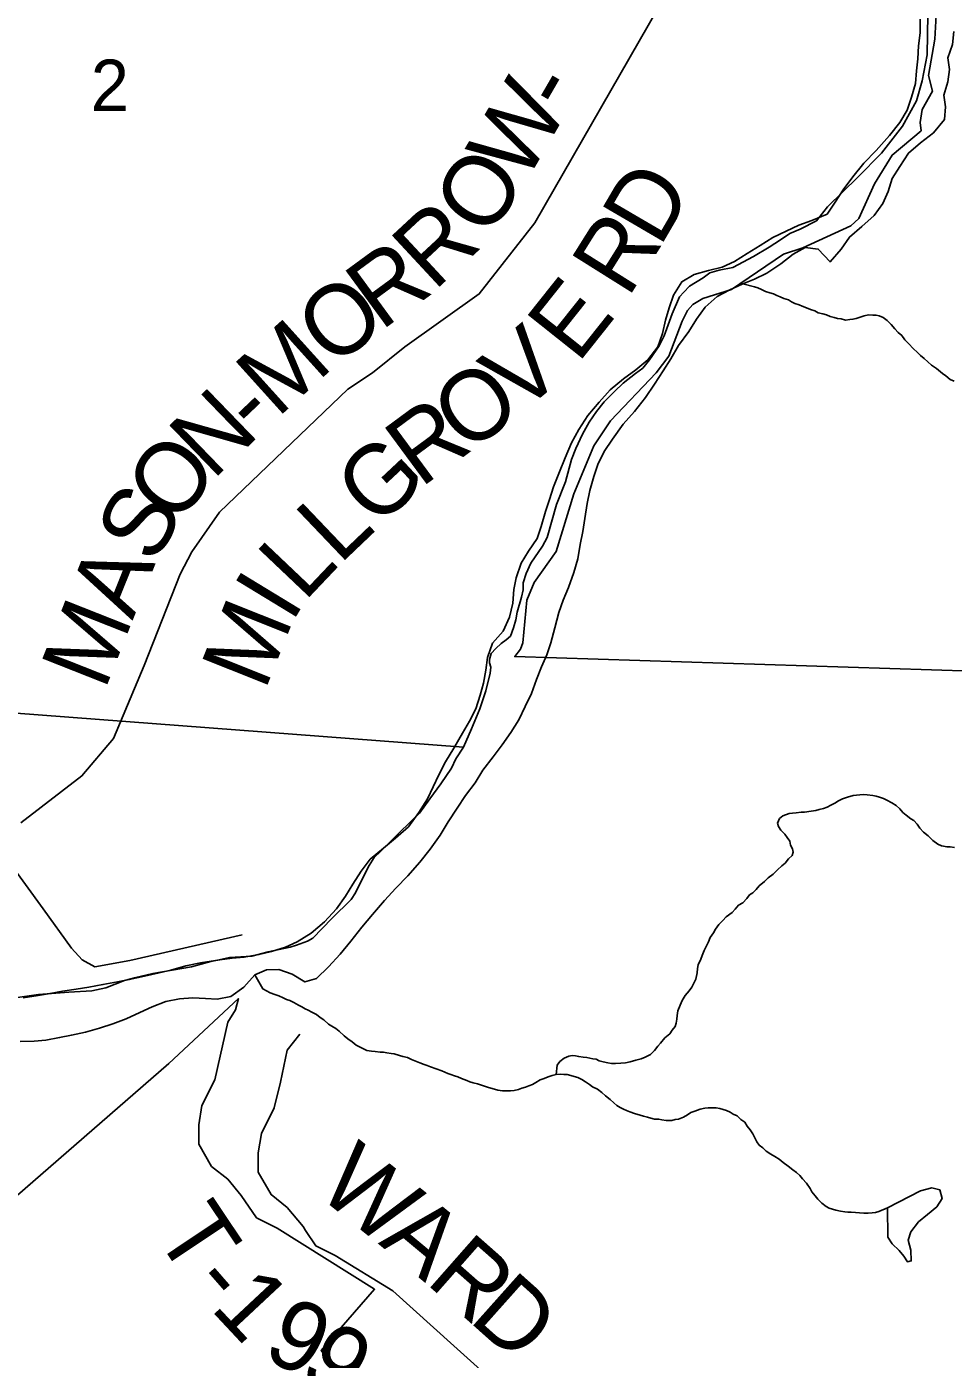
# Model space of a CAD drawing. Extents: x 1310247 to 1664935, y 284496 to 704931.
# Drawn here: x 1514398 to 1518372, y 499915 to 505630 of the extents above; entities that cross this region are included whole.
import ezdxf

# ---------------------------------------------------------------- set-up
doc = ezdxf.new("R2010")
doc.units = 0
for name, color, linetype in [('GM_X_Adjacent_County', 7, 'Continuous'), ('GM_X_City_Street', 7, 'Continuous'), ('GM_X_County', 7, 'Continuous'), ('GM_X_County_Road_Text', 7, 'Continuous'), ('GM_X_County_Subdivision_Text', 7, 'Continuous'), ('GM_X_Major_Lake_Text', 7, 'Continuous'), ('GM_X_Minor_River', 7, 'Continuous'), ('GM_X_Minor_River_Text', 7, 'Continuous'), ('GM_X_Township_Road', 7, 'Continuous'), ('GM_X_Township_Subdivision', 7, 'Continuous'), ('GM_X_US_Location', 7, 'Continuous')]:
    doc.layers.add(name, color=color, linetype=linetype)

msp = doc.modelspace()

# ---------------------------------------------------------------- linework, layer by layer
at = {"layer": 'GM_X_Adjacent_County'}
for points in [[(1518298.7, 505679.4), (1518292.7, 505576.2), (1518266.3, 505420.4), (1518282.6, 505353), (1518239.3, 505274.6), (1518229.6, 505219.1), (1518234.5, 505183.7), (1518109.5, 505079.1), (1518034.6, 504956), (1517966.9, 504806.8), (1517932.4, 504776.5), (1517726.9, 504682.2), (1517643.5, 504654.2), (1517420.2, 504503.4), (1517297.6, 504464), (1517255.2, 504438.1), (1517231.8, 504413.1), (1517208.6, 504367.4), (1517152, 504216.7), (1517097.7, 504145.4), (1516901.8, 503940.1), (1516830.4, 503832.2), (1516744.9, 503627.2), (1516668.8, 503379.2), (1516574.5, 503246.6), (1516543.2, 503170.3), (1516525.5, 502988.1), (1516515.5, 502960.4), (1516490.8, 502928.3), (1519529.8, 502831.9)], [(1519529.8, 502831.9), (1516490.8, 502928.3), (1516515.5, 502960.4), (1516525.5, 502988.1), (1516543.2, 503170.3), (1516574.5, 503246.6), (1516668.8, 503379.2), (1516744.9, 503627.2), (1516830.4, 503832.2), (1516901.8, 503940.1), (1517097.7, 504145.4), (1517152, 504216.7), (1517208.6, 504367.4), (1517231.8, 504413.1), (1517255.2, 504438.1), (1517297.6, 504464), (1517420.2, 504503.4), (1517643.5, 504654.2), (1517726.9, 504682.2), (1517932.4, 504776.5), (1517966.9, 504806.8), (1518034.6, 504956), (1518109.5, 505079.1), (1518234.5, 505183.7), (1518229.6, 505219.1), (1518239.3, 505274.6), (1518282.6, 505353), (1518266.3, 505420.4), (1518292.7, 505576.2), (1518298.7, 505679.4)]]:
    msp.add_lwpolyline(points, dxfattribs=at)
at = {"layer": 'GM_X_City_Street'}
for points in [[(1518230.4, 505662), (1518229.5, 505604), (1518222.6, 505548), (1518219.7, 505492), (1518214.9, 505440), (1518210.1, 505386), (1518193.1, 505328.2), (1518174.2, 505272.4), (1518143.3, 505218.9), (1518098.4, 505163.5), (1518041.2, 505098.3), (1517988.3, 505045.1), (1517941.3, 504985.7), (1517900.3, 504930.3), (1517865.4, 504876.8), (1517830.6, 504825.3), (1517765.1, 504799.4)], [(1517980.1, 504772.9), (1518032.9, 504820.1), (1518069.8, 504871.6), (1518092.6, 504923.3), (1518109.5, 504979.1), (1518142.4, 505030.7), (1518179.4, 505088.1), (1518232.2, 505131.4), (1518286.9, 505174.6), (1518333.9, 505231.9), (1518338.8, 505285.9), (1518331.5, 505336.1), (1518348.5, 505393.9), (1518355.3, 505445.8), (1518348.1, 505496), (1518369, 505553.7), (1518373.9, 505609.7)], [(1514369.3, 501278.2), (1514429.7, 501279), (1514480.1, 501283.9), (1514538.7, 501294.8), (1514589.3, 501305.8), (1514650, 501318.5), (1514710.7, 501335.3), (1514767.5, 501354.2), (1514824.3, 501375.1), (1514883.3, 501402), (1514936.2, 501427), (1514995, 501449.9), (1515053.7, 501460.7), (1515110.1, 501465.5), (1515164.4, 501462.4), (1515214.7, 501459.3), (1515273.3, 501470.2), (1515328.5, 501511.2), (1515376, 501564.4), (1515426.7, 501585.4), (1515479.1, 501586.3), (1515537.1, 501567), (1515590.8, 501533.8), (1515641.4, 501548.8), (1515692.8, 501597.9), (1515742.3, 501653.1), (1515787.7, 501708.4), (1515835.3, 501767.6), (1515880.7, 501822.9), (1515932.3, 501882.1), (1515981.7, 501935.2), (1516033.2, 501988.4), (1516084.7, 502047.5), (1516128.2, 502102.8), (1516171.7, 502162.2), (1516205.1, 502219.7), (1516244.6, 502279.1), (1516280, 502332.6), (1516321.4, 502387.9), (1516354.7, 502441.5), (1516398.2, 502498.8), (1516437.5, 502550.2), (1516474.9, 502603.6), (1516508.2, 502657.1), (1516535.6, 502714.8), (1516562.9, 502770.4), (1516584.3, 502830.2), (1516605.6, 502884), (1516628.8, 502935.7), (1516646, 502987.5), (1516663.4, 503051.4), (1516680.9, 503117.3), (1516698.2, 503171.2), (1516721.4, 503224.9), (1516744.9, 503288.7), (1516762.3, 503348.5), (1516771.6, 503408.6), (1516782.8, 503464.6), (1516792, 503520.6), (1516801.4, 503584.7), (1516812.7, 503640.6), (1516830, 503700.5), (1516847.2, 503752.4), (1516874.5, 503808), (1516909.9, 503861.5), (1516955.5, 503924.8), (1517005, 503980), (1517052.5, 504039.2), (1517090, 504096.7), (1517127.4, 504154.1), (1517160.7, 504205.6), (1517194.1, 504263.1), (1517237.7, 504322.5), (1517271, 504376), (1517308.3, 504427.4), (1517359.6, 504472.5), (1517410.5, 504499.6), (1517469.4, 504526.5), (1517520.2, 504547.5), (1517573.1, 504572.5), (1517632.3, 504613.4), (1517685.6, 504654.5), (1517736.5, 504683.5), (1517792.7, 504676.3), (1517843.9, 504621), (1517891.4, 504676.2), (1517926.7, 504727.7), (1517980.1, 504772.9)], [(1517765.1, 504799.4), (1517710.3, 504778.4), (1517655.4, 504753.5), (1517598.5, 504726.5), (1517543.4, 504691.6), (1517488.3, 504656.6), (1517433.2, 504623.6), (1517380.3, 504598.6), (1517321.6, 504583.8), (1517260.9, 504567), (1517207.9, 504535.9), (1517172.5, 504478.4), (1517153.2, 504424.6), (1517138, 504370.7), (1517124.7, 504314.8), (1517105.4, 504257), (1517062, 504201.7), (1517010.7, 504158.5), (1516957.6, 504119.5), (1516900.2, 504072.5), (1516852.8, 504019.3), (1516805.3, 503962.1), (1516765.8, 503902.6), (1516734.4, 503845.1), (1516706.9, 503781.4), (1516683.5, 503721.6), (1516657.9, 503655.9), (1516640.7, 503602.1), (1516623.5, 503550.2), (1516604.1, 503486.4), (1516586.9, 503434.5), (1516549.5, 503381.1), (1516518.2, 503329.5), (1516496.8, 503265.7), (1516487.7, 503215.7), (1516482.4, 503157.6), (1516469.1, 503097.7), (1516441.7, 503038), (1516396.3, 502986.7), (1516374.9, 502924.9), (1516367.7, 502870.9), (1516356.5, 502814.9), (1516343.3, 502763), (1516324, 502705.1), (1516296.7, 502651.5), (1516267.4, 502599.9), (1516229.9, 502536.4), (1516194.4, 502476.9), (1516165, 502421.3), (1516141.8, 502369.6), (1516116.6, 502317.9), (1516079.1, 502260.5), (1516035.6, 502199.1), (1515980.2, 502150.1), (1515928.9, 502107), (1515871.6, 502060), (1515832.2, 502008.6), (1515796.9, 501953.2), (1515765.6, 501901.6), (1515726.2, 501846.2), (1515674.7, 501791.1), (1515617.3, 501742.1), (1515558.1, 501705.2), (1515507.3, 501682.1), (1515448.5, 501663.3), (1515393.9, 501650.4), (1515331.2, 501639.6), (1515278.8, 501634.7), (1515226.3, 501627.8), (1515143.5, 501615.4), (1515080.8, 501602.7), (1515016, 501584), (1514965.4, 501573), (1514902.7, 501558.2), (1514837.9, 501543.5), (1514787.4, 501534.5), (1514724.7, 501521.8), (1514664.1, 501511), (1514609.5, 501502.1), (1514550.9, 501493.3), (1514498.4, 501484.3), (1514437.8, 501473.6), (1514383.2, 501464.7)]]:
    msp.add_lwpolyline(points, dxfattribs=at)
at = {"layer": 'GM_X_County'}
for points in [[(1518267.5, 505943.2), (1518260, 505509.4), (1518238, 505397.8), (1518214.6, 505312.2), (1518154.7, 505203.3), (1518064.7, 505086.9), (1517963, 504984.7), (1517832.8, 504857), (1517785.8, 504797.8), (1517715.2, 504762.1), (1517670.9, 504742.9), (1517630.4, 504715.6), (1517581.9, 504684.5), (1517515.2, 504643.7), (1517426.4, 504597.2), (1517368.2, 504586.2), (1517328, 504574.9), (1517299.7, 504553.4), (1517241.1, 504516.5), (1517216.6, 504490.9), (1517198.3, 504471.2), (1517167, 504397.8), (1517131.4, 504304.4), (1517110.6, 504260.8), (1517069.6, 504201.5), (1517041, 504166), (1517008.6, 504142.6), (1516955.9, 504101.5), (1516919.3, 504066.1), (1516874.5, 504021), (1516841.8, 503979.5), (1516811, 503934.1), (1516782.2, 503882.6), (1516753.1, 503821.1), (1516734.3, 503773.5), (1516708.6, 503677.9), (1516670.9, 503580.6), (1516630.5, 503439.3), (1516609.8, 503401.7), (1516560.6, 503328.6), (1516539.8, 503285), (1516527.1, 503245.2), (1516526.6, 503215.2), (1516520.1, 503183.3), (1516501, 503119.7), (1516496.4, 503085.8), (1516485.8, 503052), (1516473.2, 503016.2), (1516454.9, 503000.5), (1516432.6, 502984.9), (1516410.3, 502963.3), (1516389.9, 502941.7), (1516383.5, 502915.8), (1516383.2, 502901.8), (1516388.9, 502883.7), (1516386.4, 502857.7), (1516367.1, 502782.1), (1516341.3, 502705.2), (1516306.3, 502619.2), (1516270.9, 502539.8), (1511191.1, 502926)], [(1511191.1, 502926), (1516270.9, 502539.8), (1516238.1, 502490.4), (1516219.4, 502450.7), (1516174.2, 502383.5), (1516127.1, 502318.4), (1516082.1, 502257.2), (1515996.7, 502174.7), (1515917.3, 502094.1), (1515888.8, 502066.6), (1515866.2, 502033), (1515851.7, 502003.3), (1515808.2, 501916), (1515789.7, 501886.4), (1515706.3, 501805.8), (1515624.9, 501721.3), (1515602.7, 501707.7), (1515554.4, 501690.5), (1515528.3, 501683), (1515433.9, 501662.6), (1515363.6, 501643.8), (1515267.5, 501637.5), (1515223.4, 501628.3), (1515187.3, 501620.9), (1515104.9, 501598.4), (1514938.5, 501569.3), (1514860.2, 501550.6), (1514818, 501539.3), (1514737.4, 501508.7), (1514677.2, 501495.8), (1514579.2, 501489.5), (1514449, 501479.8), (1514338.8, 501463.7)]]:
    msp.add_lwpolyline(points, dxfattribs=at)
at = {"layer": 'GM_X_County_Road_Text'}
msp.add_lwpolyline([(1514373.2, 502215.3), (1514634.9, 502417.2), (1514770.1, 502577), (1514901.5, 502889.8), (1515056.4, 503282.5), (1515106.1, 503377.9), (1515224.1, 503547.8), (1515775.2, 504075.5), (1515881.5, 504145.7), (1516019.8, 504256.4), (1516339, 504484), (1516577.3, 504788.3), (1517146.2, 505781.1)], dxfattribs=at)
at = {"layer": 'GM_X_County_Subdivision_Text'}
for points in [[(1514250.9, 502144.2), (1514468.5, 501847), (1514589.4, 501677.7), (1514636.3, 501628), (1514689.4, 501598), (1514840.6, 501625.5), (1515321.9, 501735.5)], [(1515569.5, 501309.2), (1515514.5, 501240.4), (1515487, 501102.9), (1515459.5, 500992.9), (1515404.4, 500882.9), (1515390.7, 500800.3), (1515390.7, 500717.8), (1515445.7, 500621.6), (1515514.5, 500566.6), (1515583.2, 500484), (1515594.3, 500467.3)], [(1515594.3, 500467.3), (1515638.1, 500401.5), (1515720.6, 500360.3), (1515968.2, 500209), (1516230.5, 499973), (1516655.8, 499590.2), (1516848.2, 499425.1), (1516972, 499232.7), (1517429.1, 498339.5)]]:
    msp.add_lwpolyline(points, dxfattribs=at)
at = {"layer": 'GM_X_Major_Lake_Text'}
msp.add_lwpolyline([(1512941.8, 499620.4), (1513806.7, 500140.1), (1515007.4, 501183.9), (1515305.8, 501462.1), (1515293.9, 501414), (1515259.8, 501360.7), (1515204.8, 501113.2), (1515149.7, 501003.2), (1515136, 500920.6), (1515136, 500838.1), (1515191, 500741.9), (1515259.8, 500686.9), (1515318.2, 500617.6), (1515383.5, 500521.8), (1515472.5, 500477.4), (1515889.7, 500215.4), (1515661.4, 499952.8), (1515734.8, 499855.3)], dxfattribs=at)
at = {"layer": 'GM_X_Minor_River'}
for points in [[(1518089.5, 500564), (1518090.9, 500439.4), (1518110.4, 500410.9), (1518140.1, 500382.2), (1518159.7, 500357.7), (1518175.3, 500333.3), (1518191.5, 500337), (1518190.4, 500383.1), (1518179.2, 500425.5), (1518190, 500461.5), (1518223.1, 500505), (1518262.1, 500536.3), (1518301, 500569.6), (1518323.9, 500605.2), (1518314.6, 500641.6), (1518280.6, 500650.3), (1518232, 500637.3)], [(1518232, 500637.3), (1518089.5, 500564)]]:
    msp.add_lwpolyline(points, dxfattribs=at)
at = {"layer": 'GM_X_Minor_River_Text'}
for points in [[(1517972.3, 504384.6), (1517956.1, 504378.9), (1517941.9, 504375.3), (1517927.8, 504373.6), (1517909.7, 504372), (1517891.7, 504376.5), (1517875.7, 504378.9), (1517861.8, 504383.2), (1517843.8, 504387.7), (1517827.9, 504394.1), (1517811.9, 504398.5), (1517791.9, 504403), (1517778.1, 504411.3), (1517760.2, 504417.8), (1517742.3, 504424.2), (1517724.3, 504430.7), (1517710.4, 504437), (1517692.5, 504443.5), (1517678.6, 504449.8), (1517664.8, 504458.2), (1517644.8, 504464.7), (1517628.9, 504471.1), (1517615, 504477.4), (1517601.1, 504483.8), (1517585.2, 504488.2), (1517567.2, 504494.6), (1517549.4, 504503.1), (1517533.5, 504509.5), (1517519.5, 504513.8), (1517469.4, 504526.5)], [(1518375.2, 504110), (1518359.3, 504116.4), (1518339.6, 504133), (1518325.8, 504143.3), (1518300.2, 504164), (1518278.5, 504178.6), (1518262.8, 504193), (1518247.1, 504207.4), (1518231.3, 504219.8), (1518217.6, 504234.2), (1518201.9, 504248.6), (1518180.4, 504271.2), (1518164.7, 504287.6), (1518151.1, 504306), (1518135.4, 504318.4), (1518121.7, 504334.8), (1518106.1, 504353.3), (1518088.4, 504369.7), (1518070.7, 504382.2), (1518054.8, 504390.6), (1518040.8, 504393), (1518026.7, 504393.3), (1518008.7, 504393.7), (1517990.5, 504390.1), (1517972.3, 504384.6)], [(1516669.5, 501135.7), (1516672.5, 501175.8), (1516684.9, 501191.5), (1516703.4, 501207.1), (1516723.7, 501214.6), (1516737.8, 501218.3), (1516751.8, 501216), (1516765.9, 501213.6), (1516783.9, 501211.2), (1516799.9, 501208.8), (1516825.9, 501204.2), (1516839.9, 501201.8), (1516853.8, 501195.5), (1516869.8, 501191.1), (1516889.7, 501186.6), (1516905.7, 501184.2), (1516923.8, 501183.8), (1516945.9, 501185.2), (1516966.1, 501186.7), (1516986.2, 501190.3), (1517010.5, 501197.7), (1517032.8, 501203.2), (1517051, 501210.8), (1517073.4, 501222.3), (1517089.9, 501239.9), (1517104.4, 501257.6), (1517116.8, 501271.4), (1517135.5, 501293), (1517156, 501310.6), (1517166.4, 501326.4), (1517178.9, 501342.1), (1517183.3, 501356), (1517185.7, 501374), (1517188.1, 501390), (1517190.6, 501410), (1517201.3, 501433.9), (1517209.8, 501453.7), (1517222.4, 501475.5), (1517239, 501495.1), (1517251.4, 501510.9), (1517257.8, 501524.8), (1517268.3, 501544.6), (1517273, 501572.6), (1517275.5, 501590.6), (1517277.9, 501606.6), (1517288.6, 501630.4), (1517295, 501646.3), (1517303.6, 501668.1), (1517312.1, 501686), (1517322.6, 501705.8), (1517329.1, 501723.7), (1517343.6, 501743.4), (1517352.1, 501759.3), (1517366.6, 501779), (1517383.1, 501796.6), (1517397.6, 501812.3), (1517424.2, 501831.8), (1517436.6, 501845.5), (1517451.1, 501863.2), (1517469.4, 501872.8), (1517485.9, 501890.5), (1517498.4, 501906.2), (1517512.7, 501915.9), (1517527.1, 501929.6), (1517539.5, 501945.3), (1517562.1, 501964.8), (1517578.6, 501980.5), (1517599.1, 501996.1), (1517617.6, 502013.7), (1517636.1, 502031.3), (1517650.5, 502043), (1517665, 502060.7), (1517681.4, 502076.3), (1517685.8, 502090.3), (1517682.1, 502104.4), (1517674.5, 502120.6), (1517670.9, 502136.8), (1517659.2, 502153.1), (1517649.6, 502167.4), (1517631.9, 502183.9), (1517622.2, 502200.1), (1517618.6, 502214.3), (1517627.1, 502234.1), (1517641.5, 502245.8), (1517667.8, 502255.2), (1517681.9, 502256.9), (1517698, 502258.5), (1517720.2, 502262), (1517734.3, 502261.6), (1517762.5, 502265), (1517782.7, 502268.5), (1517796.8, 502272.2), (1517815, 502277.8), (1517831.2, 502283.4), (1517847.5, 502291), (1517863.8, 502300.6), (1517880.1, 502310.3), (1517896.4, 502317.9), (1517918.7, 502325.4), (1517943, 502332.8), (1517971.2, 502336.2)], [(1517971.2, 502336.2), (1517987.3, 502337.8), (1518003.3, 502335.4), (1518027.3, 502332.8), (1518041.4, 502330.5), (1518055.3, 502326.1), (1518073.2, 502319.7), (1518087.1, 502313.3), (1518108.9, 502300.8), (1518126.7, 502290.3), (1518142.4, 502275.9), (1518156.1, 502259.5), (1518169.9, 502249.1), (1518189.6, 502232.6), (1518203.5, 502226.3), (1518217.1, 502209.9), (1518228.8, 502193.5), (1518244.4, 502175.1), (1518264.1, 502160.6), (1518283.7, 502140.1), (1518305.4, 502123.5), (1518321.3, 502117.1), (1518345.3, 502112.5), (1518359.3, 502112.2), (1518377.3, 502109.7)], [(1515376, 501564.4), (1515411.1, 501503.1), (1515426.9, 501494.7), (1515442.8, 501486.3), (1515462.7, 501479.8), (1515478.6, 501473.4), (1515498.5, 501464.9), (1515512.4, 501458.5), (1515526.4, 501454.2), (1515544.2, 501445.7), (1515564, 501433.2), (1515577.9, 501426.8), (1515591.8, 501418.5), (1515605.7, 501412.1), (1515621.5, 501403.7), (1515641.4, 501393.2), (1515657.1, 501380.8), (1515672.9, 501370.4), (1515692.6, 501351.8), (1515706.4, 501343.5), (1515724.2, 501333), (1515738, 501322.7), (1515759.6, 501302.1), (1515775.4, 501289.7), (1515793.1, 501277.2), (1515810.9, 501262.7), (1515824.7, 501254.4), (1515842.6, 501245.9), (1515856.5, 501239.6), (1515876.5, 501237.1), (1515892.5, 501234.7), (1515914.5, 501232.1), (1515928.6, 501231.8), (1515942.6, 501229.5), (1515960.6, 501227), (1515974.6, 501224.7), (1515996.6, 501218.1), (1516010.5, 501213.8), (1516030.5, 501209.3), (1516048.4, 501200.8), (1516070.2, 501192.3), (1516084.1, 501185.9), (1516102.1, 501179.5), (1516116, 501175.1), (1516129.9, 501168.8), (1516153.8, 501160.2), (1516177.7, 501151.6), (1516203.6, 501140.9), (1516217.5, 501136.6), (1516233.4, 501130.2), (1516247.4, 501125.8), (1516263.3, 501119.4), (1516285.2, 501110.9), (1516299.1, 501104.5), (1516313, 501100.2), (1516331, 501095.7), (1516352.9, 501089.2), (1516374.9, 501082.6), (1516388.8, 501078.3), (1516404.8, 501073.9), (1516418.7, 501069.5), (1516438.8, 501067), (1516452.8, 501066.7), (1516472.9, 501066.2), (1516489, 501067.8), (1516507.2, 501071.4), (1516521.4, 501077.1), (1516537.6, 501082.7), (1516551.8, 501088.4), (1516568, 501094), (1516582.3, 501101.7), (1516600.6, 501113.3), (1516616.8, 501118.9), (1516635.1, 501126.5), (1516651.3, 501132.1), (1516669.5, 501135.7), (1516687.6, 501137.3), (1516701.7, 501136.9), (1516715.7, 501136.6), (1516731.7, 501132.2), (1516745.6, 501127.8), (1516761.6, 501123.5), (1516779.4, 501115), (1516795.3, 501104.6), (1516811.1, 501094.2), (1516824.9, 501083.8), (1516846.7, 501073.2), (1516864.4, 501058.8), (1516880.1, 501044.4), (1516899.9, 501029.8), (1516915.6, 501015.4), (1516929.3, 501003), (1516943.2, 500994.7), (1516957.1, 500988.3), (1516971, 500982), (1516984.9, 500975.6), (1517004.8, 500969.1), (1517028.8, 500962.5), (1517042.7, 500958.2), (1517060.7, 500953.7), (1517074.6, 500949.4)], [(1517074.6, 500949.4), (1517090.6, 500945), (1517108.7, 500944.5), (1517122.7, 500942.2), (1517140.7, 500939.8), (1517164.8, 500939.2), (1517178.9, 500942.9), (1517193, 500944.5), (1517215.4, 500954), (1517231.7, 500963.6), (1517246, 500973.3), (1517264.2, 500978.9), (1517286.5, 500988.4), (1517306.7, 500991.9), (1517320.8, 500993.6), (1517340.9, 500993.1), (1517354.9, 500992.8), (1517371, 500990.4), (1517384.9, 500986), (1517398.9, 500981.7), (1517414.8, 500975.3), (1517428.6, 500966.9), (1517444.5, 500958.5), (1517460.2, 500944.1), (1517478, 500931.6), (1517487.6, 500915.3), (1517501.3, 500899), (1517512.9, 500882.6), (1517520.5, 500864.4), (1517530.1, 500848.1), (1517539.8, 500833.8), (1517555.6, 500821.4), (1517569.3, 500807.1), (1517589, 500794.5), (1517606.9, 500784.1), (1517624.7, 500773.6), (1517642.4, 500759.1), (1517664.1, 500742.6), (1517683.8, 500728), (1517699.6, 500715.6), (1517713.3, 500703.3), (1517725, 500688.9), (1517742.6, 500670.5), (1517758.1, 500648), (1517765.8, 500633.8), (1517779.4, 500615.4), (1517791.1, 500601.1), (1517808.8, 500584.6), (1517826.5, 500570.1), (1517840.4, 500563.8), (1517854.3, 500559.4), (1517868.3, 500555.1), (1517888.3, 500550.6), (1517906.3, 500548.1), (1517920.3, 500545.8), (1517934.4, 500545.5), (1517952.4, 500545), (1517970.4, 500542.6), (1517988.5, 500542.1), (1518006.6, 500541.7), (1518024.7, 500543.3), (1518038.8, 500545), (1518053, 500548.6), (1518089.5, 500564)]]:
    msp.add_lwpolyline(points, dxfattribs=at)

# ---------------------------------------------------------------- texts
at = {"layer": 'GM_X_Township_Road'}
for s, rotation, p in [('W', 59.7049, (1516534, 504952.7)), ('-', 59.9015, (1516710, 505253.8)), ('O', 55.6448, (1516372.7, 504715.1)), ('D', 59.715, (1517112.9, 504679.2)), ('R', 42.8908, (1516144.6, 504492.3)), ('R', 57.8919, (1516976.5, 504461.6)), ('R', 36.2282, (1515916.5, 504322.4)), ('E', 51.4997, (1516761.4, 504181.3)), ('O', 37.6152, (1515708.9, 504162.4)), ('M', 42.0623, (1515471.9, 503948.3)), ('V', 39.9606, (1516513.1, 503964.6)), ('O', 36.508, (1516285.4, 503795.3)), ('N', 44.0726, (1515195, 503681.6)), ('-', 43.5759, (1515384.2, 503864.8)), ('R', 36.4211, (1516086.7, 503648.7)), ('O', 50.9249, (1515035, 503483.7)), ('G', 43.1142, (1515901.1, 503474.2)), ('S', 61.3691, (1514946.1, 503318)), ('L', 43.6423, (1515739.2, 503319.9)), ('L', 46.5002, (1515587.6, 503159.9)), ('A', 68.0748, (1514851.5, 503081.5)), ('I', 58.6922, (1515533.8, 503068)), ('M', 68.4328, (1514732, 502779.1)), ('M', 68.2288, (1515418.9, 502777.4))]:
    msp.add_text(s, height=300, rotation=rotation, dxfattribs=at).set_placement(p)
at = {"layer": 'GM_X_Township_Subdivision'}
for s, rotation, p in [('W', 321.4283, (1515632.4, 500628.2)), ('T', 303.7638, (1514942.6, 500453.1)), ('A', 320.2206, (1515902.8, 500412.5)), ('R', 318.6287, (1516104.1, 500245)), ('-', 311.1249, (1515092.8, 500233.2)), ('1', 313.069, (1515181.3, 500132.1)), ('D', 318.2551, (1516288.6, 500082.5)), ('9', 333.5623, (1515400.8, 499927.6)), ('9', 324.904, (1515556, 499851.5))]:
    msp.add_text(s, height=300, rotation=rotation, dxfattribs=at).set_placement(p)
at = {"layer": 'GM_X_US_Location'}
msp.add_text('2', height=221, rotation=0, dxfattribs=at).set_placement((1514672.3, 505267.7))

doc.saveas('drawing.dxf')
